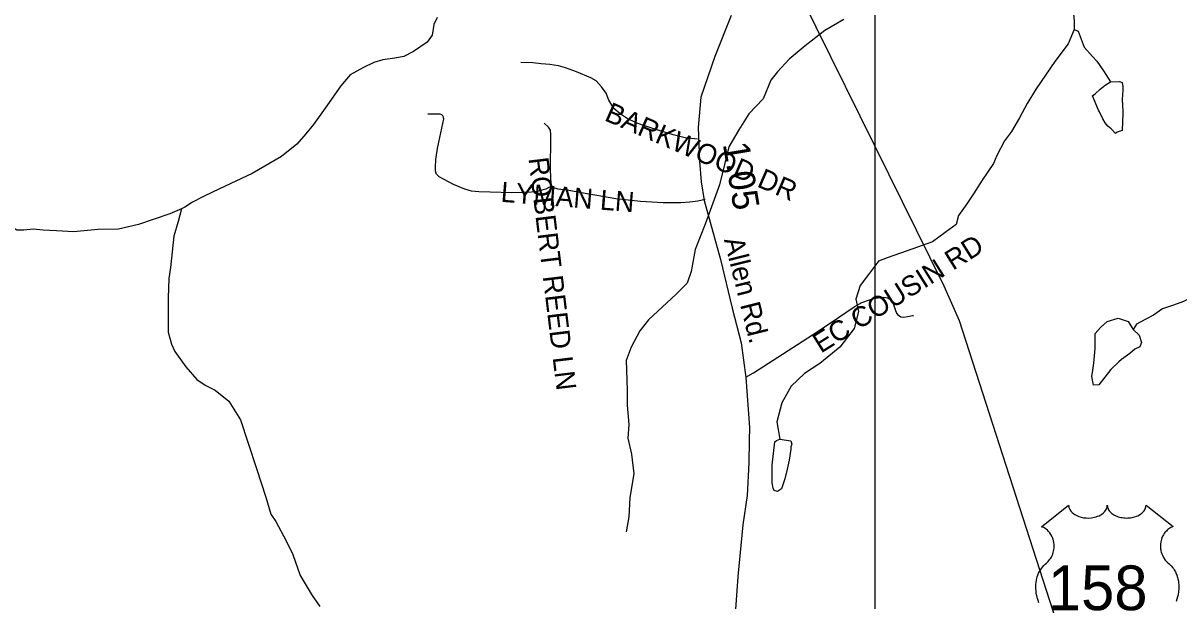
# Model space of a CAD drawing. Extents: x 1950930 to 2061844, y 904556 to 1017002.
# Drawn here: x 2013692 to 2019187, y 950934 to 953680 of the extents above; entities that cross this region are included whole.
import ezdxf

# ---------------------------------------------------------------- set-up
doc = ezdxf.new("R2010")
doc.units = 0
for name, color, linetype in [('Exist Hydrographic Creek Single Shore', 7, 'Continuous'), ('Exist Hydrographic Misc Water Feature', 7, 'Continuous'), ('Exist Road Non-System Type 51', 7, 'Continuous'), ('Exist Road Non-System Type 51 Label', 7, 'Continuous'), ('Exist Road Primary US Shield CELL', 7, 'Continuous'), ('Exist Road Primary US Shield Number Label', 7, 'Continuous'), ('Exist Road Primary US Structure Standard Bridge CELL', 7, 'Continuous'), ('Exist Road Secondary Type 51 Attributed', 7, 'Continuous'), ('Exist Road Secondary Type 51 Label', 7, 'Continuous'), ('Exist Utilities Electrical Transmission Line', 7, 'Continuous'), ('Map Preparation Inset Cut Line', 7, 'Continuous')]:
    doc.layers.add(name, color=color, linetype=linetype)

msp = doc.modelspace()

# ---------------------------------------------------------------- linework, layer by layer
at = {"layer": 'Exist Hydrographic Creek Single Shore'}
for points in [[(2015660.2, 953705.6), (2015644.4, 953673.8), (2015636.4, 953621.8), (2015612.5, 953589.8), (2015548.2, 953545.5), (2015502.4, 953521.5), (2015458.3, 953513.5), (2015402.4, 953505.5), (2015358.5, 953493.3), (2015310.4, 953469.3), (2015246.3, 953433.3), (2015202.6, 953381.3), (2015128.5, 953275.2), (2015072.4, 953197.3), (2015036.7, 953153.4), (2014992.7, 953105.1), (2014920.6, 953045.2), (2014780.8, 952965.1), (2014624.7, 952892.8), (2014552.7, 952856.9), (2014496.7, 952828.9), (2014460.8, 952805), (2014444.8, 952796.8)], [(2014444.8, 952796.8), (2014388.9, 952772.7), (2014240.8, 952722.9), (2014144.9, 952700.6), (2014048.7, 952698.7), (2013930.7, 952688.6), (2013850.7, 952692.6), (2013786.8, 952696.5), (2013738.9, 952700.5), (2013694.9, 952696.5), (2013662.7, 952696.5), (2013586.6, 952744.3), (2013430.5, 952878.2), (2013190.7, 953102), (2013154.4, 953140.2)], [(2014444.8, 952796.8), (2014428.8, 952736.7), (2014408.7, 952666.9), (2014392.8, 952518.9), (2014384.9, 952466.9), (2014381, 952374.8), (2014381, 952326.8), (2014381, 952282.9), (2014381.2, 952210.7), (2014397.1, 952154.9), (2014413.1, 952118.8), (2014465.1, 952046.8), (2014517.3, 951987), (2014557.1, 951958.9), (2014605.2, 951935), (2014669.4, 951883.1), (2014725.4, 951795), (2014761.4, 951683), (2014801.6, 951563), (2014845.7, 951426.9), (2014869.7, 951347), (2014893.5, 951311), (2014941.8, 951219.1), (2014973.7, 951155.1), (2015009.6, 951054.9), (2015065.8, 950959.3), (2015101.8, 950907)]]:
    msp.add_lwpolyline(points, dxfattribs=at)
at = {"layer": 'Exist Hydrographic Misc Water Feature'}
for points in [[(2018700.3, 953973.4), (2018672.2, 953901.5), (2018680.5, 953777.3), (2018688.5, 953689.5), (2018688.3, 953649.4)], [(2017594.2, 953696.7), (2017502.6, 953644.8), (2017410.5, 953572.5), (2017334.3, 953508.5), (2017278.6, 953448.6), (2017246.6, 953408.6), (2017210.7, 953320.4), (2017142.6, 953248.6), (2017094.7, 953172.5), (2017046.8, 953092.4), (2017026.7, 953008.5), (2017002.6, 952910.5), (2016971, 952824.2), (2016934.8, 952724.2), (2016887, 952604.4), (2016867.1, 952500.2), (2016848.9, 952444.4), (2016797, 952392.3), (2016665.1, 952270), (2016623.1, 952218.1), (2016583.4, 952140.1), (2016559.4, 952076), (2016563.4, 951936.1), (2016563.5, 951864.2), (2016571.5, 951772.2), (2016567.5, 951707.9), (2016583.7, 951632.1), (2016595.5, 951538), (2016575.8, 951426.2), (2016571.6, 951334), (2016559.6, 951262.1)], [(2018688.3, 953649.4), (2018660.3, 953581.4), (2018596.6, 953497.4), (2018508.5, 953367.3), (2018464.8, 953297.3), (2018428.6, 953229.2), (2018390.8, 953165.3), (2018356.8, 953121.1), (2018320.8, 953051.2), (2018304.6, 953013.2), (2018250.8, 952933.2), (2018210.8, 952869.1), (2018178.9, 952821.2), (2018139, 952764.9), (2018127, 952723.1), (2018075, 952684.8), (2018015, 952640.8), (2017895, 952597), (2017799.2, 952564.9), (2017759.1, 952548.6), (2017711.2, 952484.6), (2017671.1, 952432.6), (2017651, 952368.7), (2017663.2, 952308.8), (2017643.2, 952228.8), (2017575.4, 952140.6), (2017479.3, 952062.5), (2017407.4, 952014.4), (2017343.5, 951954.4), (2017299.5, 951874.6), (2017275.3, 951784.5), (2017289.4, 951702.5)], [(2018688.3, 953649.4), (2018708.5, 953641.5), (2018736.5, 953565.4), (2018776.6, 953521.6), (2018796.5, 953499.5), (2018828.7, 953453.6), (2018860.7, 953401.4)], [(2018860.7, 953401.4), (2018904.7, 953401.5), (2018916.8, 953397.6), (2018920.6, 953377.5), (2018920.6, 953361.4), (2018916.7, 953317.5), (2018920.8, 953261.6), (2018920.6, 953249.5), (2018916.6, 953169.5), (2018892.8, 953161.5), (2018884.8, 953155.4), (2018864.6, 953177.5), (2018848.8, 953189.3), (2018836.6, 953205.3), (2018824.6, 953225.6), (2018808.5, 953257.4), (2018804.7, 953265.4), (2018776.6, 953333.6), (2018788.6, 953343.5), (2018812.7, 953365.3), (2018836.4, 953385.5), (2018860.7, 953401.4)], [(2019839, 952547.9), (2019811.2, 952536), (2019759, 952551.8), (2019723.1, 952546), (2019637.1, 952527.8), (2019557, 952511.7), (2019469.1, 952495.8), (2019409.1, 952467.9), (2019337.2, 952433.6), (2019257.3, 952381.7), (2019209.3, 952357.5), (2019161.3, 952339.7), (2019109.1, 952321.5), (2019065.1, 952291.5), (2019029.3, 952273.6), (2018985.2, 952249.5), (2018969.2, 952223.6)], [(2018969.2, 952223.6), (2018997.2, 952197.4), (2019009.3, 952161.4), (2019001.3, 952141.6), (2018977.5, 952129.6), (2018953.4, 952109.4), (2018913.4, 952081.4), (2018901.4, 952069.5), (2018863.2, 952033.5), (2018805.3, 951961.5), (2018781.3, 951959.4), (2018777.4, 951975.2), (2018773.3, 952001.2), (2018777.5, 952031.3), (2018781.5, 952063.4), (2018789.2, 952133.5), (2018789.3, 952141.4), (2018789.3, 952205.4), (2018813.2, 952233.4), (2018845.3, 952261.3), (2018897.2, 952277.3), (2018921.3, 952269.6), (2018945.4, 952261.5), (2018969.2, 952223.6)], [(2017289.4, 951702.5), (2017341.4, 951694.5), (2017345.7, 951678.3), (2017341.5, 951666.6), (2017341.5, 951654.5), (2017333.6, 951602.5), (2017323.5, 951560.3), (2017313.7, 951514.6), (2017297.6, 951466.4), (2017277.7, 951454.3), (2017261.7, 951458.6), (2017257.7, 951470.5), (2017253.6, 951494.5), (2017253.5, 951570.3), (2017253.7, 951578.5), (2017265.5, 951690.5), (2017273.5, 951696.6), (2017289.4, 951702.5)]]:
    msp.add_lwpolyline(points, dxfattribs=at)
at = {"layer": 'Exist Road Non-System Type 51'}
for points in [[(2016898.2, 953128.8), (2016839.9, 953134.2), (2016782.9, 953149.1), (2016710.4, 953171.3), (2016636.9, 953195.3), (2016604, 953207), (2016563.8, 953225.8), (2016529.8, 953248.2), (2016500.6, 953273.4), (2016476.8, 953314.1), (2016463.6, 953347.6), (2016441.6, 953377.4), (2016416.5, 953406), (2016391.6, 953420.3), (2016322.5, 953447.7), (2016271.2, 953466.6), (2016237.4, 953476.1), (2016196.2, 953482.8), (2016154, 953486.3), (2016115.6, 953491.2), (2016057.4, 953493.2)], [(2016205.6, 952906.8), (2016176.6, 952890.6), (2016158.2, 952885.4), (2016128.4, 952878.3), (2016108.8, 952876.2), (2016068.8, 952874.8), (2016016, 952872.6), (2015911.6, 952875.6), (2015858.5, 952877.8), (2015823.9, 952881.4), (2015792.5, 952889.9), (2015738.1, 952912.9), (2015693.1, 952935.8), (2015669.8, 952949.1), (2015657.2, 952961.6), (2015651.6, 952975.9), (2015651.6, 952993.4), (2015654.4, 953031.9), (2015662.2, 953083.6), (2015668, 953113.6), (2015692.2, 953224.9), (2015690.1, 953233.4), (2015686.5, 953239.2), (2015682.2, 953243.4), (2015674.4, 953246.3), (2015652.2, 953247), (2015615.9, 953247)], [(2016205.6, 952906.8), (2016203.2, 952910.4), (2016200.9, 952938.6), (2016199.5, 952993.2), (2016200.6, 953127.1), (2016201.1, 953151.1), (2016198.8, 953171.3), (2016190.2, 953184.9), (2016169.5, 953203.8)], [(2016933.9, 952842.1), (2016899.8, 952834.4), (2016860.8, 952828.8), (2016818, 952826.4), (2016734.6, 952825.5), (2016627.1, 952831.4), (2016510, 952844.1), (2016347, 952873.9), (2016286, 952883.6), (2016236.1, 952891.1), (2016210.8, 952899.1), (2016205.6, 952906.8)], [(2017127.2, 951996.6), (2017164, 952017.7), (2017467.4, 952213.4), (2017568.1, 952280.5), (2017643.4, 952331.9), (2017679.8, 952351.6), (2017715.1, 952365.4), (2017736.2, 952371.8), (2017765.9, 952376.2), (2017783.5, 952376.7), (2017802.8, 952373.8), (2017814.5, 952366.4), (2017822.9, 952357.5), (2017829.8, 952342.2), (2017837.1, 952319.1), (2017844.5, 952301.9), (2017850, 952293.6), (2017857.9, 952288.6), (2017864.8, 952284.7), (2017877, 952282.8), (2017897.6, 952285.7), (2017919.4, 952289.6), (2017924.5, 952289.8)]]:
    msp.add_lwpolyline(points, dxfattribs=at)
at = {"layer": 'Exist Road Primary US Shield CELL'}
msp.add_lwpolyline([(2018521.4, 950925.3), (2018517.6, 950935.7), (2018514.4, 950945.6), (2018512.7, 950951.9), (2018510.2, 950962.9), (2018508.8, 950970.7), (2018507.3, 950981.4), (2018506.5, 950992.8), (2018506.4, 951003.2), (2018506.6, 951011.8), (2018507.6, 951021.9), (2018509.3, 951032.7), (2018511.4, 951041.9), (2018513.2, 951048.5), (2018516, 951056.5), (2018519.6, 951065.4), (2018523.8, 951073.9), (2018527.9, 951081), (2018533, 951088.6), (2018538, 951095), (2018544.6, 951102.2), (2018551.4, 951108.7), (2018557.7, 951113.8), (2018565.1, 951121.1), (2018569, 951125.5), (2018573.7, 951131.7), (2018577.4, 951137.4), (2018580.4, 951142.5), (2018584.3, 951150), (2018586.6, 951155.6), (2018589.6, 951164.3), (2018591.1, 951170.3), (2018592.6, 951178.2), (2018593.6, 951185.5), (2018593.9, 951194.7), (2018593.7, 951202.3), (2018592.7, 951211.2), (2018591.1, 951219.7), (2018589, 951227.2), (2018585.9, 951235.7), (2018582.9, 951241.9), (2018578, 951250.4), (2018572.5, 951258.2), (2018566.9, 951264.6), (2018561.2, 951270.3), (2018555.7, 951274.5), (2018550.5, 951278.2), (2018544, 951282.2), (2018537.7, 951285.3), (2018533.7, 951286.9), (2018662.3, 951389.4), (2018662.6, 951384), (2018663.9, 951377.7), (2018664.9, 951374.5), (2018667.9, 951368.2), (2018672.7, 951360.8), (2018679.5, 951353.6), (2018687.2, 951347.3), (2018692.4, 951344), (2018701.1, 951339.3), (2018711.1, 951335.1), (2018722.2, 951331.9), (2018733.5, 951329.6), (2018745.9, 951328.2), (2018758.1, 951328), (2018771.3, 951329), (2018785.9, 951331.8), (2018792.7, 951333.6), (2018800.2, 951336.2), (2018807.2, 951339), (2018814.8, 951343.1), (2018821, 951347.1), (2018825.8, 951350.6), (2018832.6, 951357.1), (2018838.1, 951363.9), (2018840.3, 951367.7), (2018842.3, 951371.3), (2018845, 951379.1), (2018845.8, 951382.5), (2018846.3, 951389.6), (2018846.8, 951383.6), (2018847.4, 951379.9), (2018848.4, 951376.3), (2018849.9, 951372.4), (2018852.6, 951366.9), (2018855.6, 951362.4), (2018861.4, 951355.6), (2018865, 951352.3), (2018868.2, 951349.6), (2018877, 951343.6), (2018887.2, 951338.4), (2018892.2, 951336.2), (2018897.3, 951334.4), (2018903.9, 951332.4), (2018910.6, 951330.8), (2018917.3, 951329.7), (2018924.2, 951328.7), (2018931.1, 951328.2), (2018936.8, 951328), (2018943.8, 951328.1), (2018950.3, 951328.5), (2018956.9, 951329.2), (2018964.2, 951330.5), (2018970, 951331.7), (2018977.8, 951333.8), (2018984.8, 951336.3), (2018990.9, 951339), (2018998.9, 951343.1), (2019005.3, 951347.2), (2019010.1, 951351), (2019015.7, 951356.1), (2019021, 951362.3), (2019024.1, 951366.8), (2019026.3, 951371.4), (2019028.4, 951376.3), (2019029.6, 951381.4), (2019030.2, 951385.9), (2019030.3, 951389.8), (2019158.9, 951287.3), (2019155.9, 951286.2), (2019148.9, 951282.7), (2019143.4, 951279.5), (2019134.5, 951273.2), (2019130.7, 951269.8), (2019126.9, 951266.2), (2019123.4, 951262.4), (2019120.4, 951258.9), (2019116.6, 951253.7), (2019113.3, 951248.5), (2019110, 951242.8), (2019107.6, 951237.9), (2019103.7, 951227.6), (2019101.8, 951221), (2019100.6, 951215.5), (2019099.1, 951204), (2019098.7, 951198.5), (2019098.7, 951193.1), (2019099, 951187.4), (2019099.5, 951182), (2019100.5, 951176.3), (2019101.4, 951171.3), (2019103, 951165.1), (2019105.3, 951158), (2019108.1, 951151), (2019114, 951139.9), (2019121.5, 951128.5), (2019126.9, 951122.1), (2019132.2, 951116.6), (2019140.2, 951109.9), (2019144.5, 951106.1), (2019149.4, 951101.2), (2019157.5, 951091.9), (2019160.7, 951087.4), (2019164, 951082.5), (2019167.1, 951077.4), (2019170.1, 951071.9), (2019172.5, 951067.2), (2019177.1, 951056.1), (2019180.4, 951045.4), (2019181.9, 951039.8), (2019184.3, 951027.2), (2019185.2, 951021), (2019186.2, 951008.6), (2019186.2, 950993.8), (2019185.1, 950979.6), (2019182.4, 950963.1), (2019180.2, 950953.3), (2019176.8, 950941.8), (2019173.6, 950931.8)], dxfattribs=at)
at = {"layer": 'Exist Road Secondary Type 51 Attributed'}
msp.add_lwpolyline([(2017058.8, 953716.2), (2016980.3, 953521.4), (2016914.3, 953328.4), (2016900.8, 953183.8), (2016907.6, 953023.5), (2016915.1, 952925.6), (2016929.8, 952837.1), (2017007.2, 952557.1), (2017062.1, 952324.5), (2017105.8, 952160.4), (2017127.2, 951995.9), (2017144.9, 951758.4), (2017143.4, 951696.6), (2017142.6, 951589.7), (2017134, 951435.1), (2017114, 951295), (2017090.2, 951050.9), (2017063.3, 950670.7)], dxfattribs=at)
at = {"layer": 'Exist Utilities Electrical Transmission Line'}
msp.add_line((2017741.4, 953097.2), (2017204.1, 954184.5), dxfattribs=at)
msp.add_lwpolyline([(2018689.7, 950596), (2018620.3, 950787.8), (2018143.6, 952265.6), (2018071.3, 952429.5), (2017741.4, 953097.2)], dxfattribs=at)
at = {"layer": 'Map Preparation Inset Cut Line'}
for p, q in [((2017741.4, 955745.1), (2017741.4, 953097.2)), ((2017741.4, 953097.2), (2017741.4, 952357.9)), ((2017741.4, 952357.9), (2017741.4, 950547.4))]:
    msp.add_line(p, q, dxfattribs=at)

# ---------------------------------------------------------------- texts
at = {"layer": 'Exist Road Non-System Type 51 Label'}
for s, rotation, p in [('  BARKWOOD DR', 336.5694, (2016386.1, 953247.2)), ('  ROBERT REED LN', 276.9332, (2016085.6, 953107.1)), ('  LYMAN LN', 355.4954, (2015890.2, 952836.4)), ('  EC COUSIN RD', 32.1014, (2017424.8, 952071.1))]:
    msp.add_text(s, height=95, rotation=rotation, dxfattribs=at).set_placement(p)
at = {"layer": 'Exist Road Primary US Shield Number Label'}
msp.add_text('158', height=212.5, dxfattribs=at).set_placement((2018563.5, 950890))
at = {"layer": 'Exist Road Primary US Structure Standard Bridge CELL'}
msp.add_text('1.05', height=125, rotation=279.4153, dxfattribs=at).set_placement((2017018.2, 953105))
at = {"layer": 'Exist Road Secondary Type 51 Label'}
msp.add_text('Allen Rd.', height=95, rotation=283.948, dxfattribs=at).set_placement((2017023.4, 952650.6))

doc.saveas('drawing.dxf')
